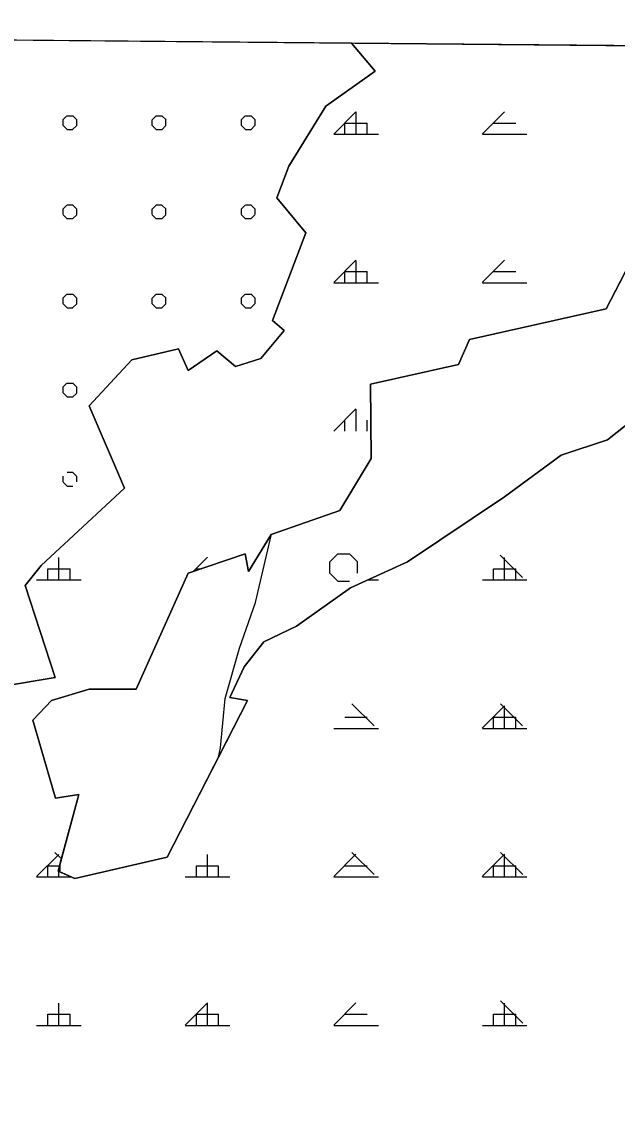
# Model space of a CAD drawing. Extents: x 427903 to 430077, y 4477233 to 4480385.
# Drawn here: x 429646.6 to 429847.1, y 4479655.2 to 4480019.7 of the extents above; entities that cross this region are included whole.
import ezdxf

# ---------------------------------------------------------------- set-up
doc = ezdxf.new("R2010")
doc.units = 0
for name, color, linetype in [('ADA', 7, 'Continuous'), ('PL_AYA_ORMAN', 7, 'Continuous'), ('PL_KA_TARIM_DIGER', 7, 'Continuous'), ('PL_KA_TARIM_OZEL', 7, 'Continuous'), ('rezerv yapı alan', 7, 'Continuous'), ('SıNıR', 7, 'Continuous'), ('TR_ORMAN', 7, 'Continuous'), ('TR_OZELMAHSUL', 7, 'Continuous'), ('TR_TARIMALANI', 7, 'Continuous')]:
    doc.layers.add(name, color=color, linetype=linetype)

msp = doc.modelspace()

# ---------------------------------------------------------------- linework, layer by layer
at = {"layer": 'ADA'}
for p, q in [((429765.62, 4480003.01), (429757.66, 4480012.46)), ((429749.02, 4479991.22), (429765.62, 4480003.01)), ((429736.47, 4479971.08), (429749.02, 4479991.22)), ((429872.62, 4479979.54), (429843.28, 4479923.01)), ((429732.48, 4479960.35), (429736.47, 4479971.08)), ((429742.27, 4479948.65), (429732.48, 4479960.35)), ((429730.97, 4479919.07), (429742.27, 4479948.65)), ((429843.28, 4479923.01), (429797.36, 4479912.66)), ((429734.97, 4479915.74), (429730.97, 4479919.07)), ((429727.13, 4479906.32), (429734.97, 4479915.74)), ((429797.36, 4479912.66), (429793.66, 4479904.32)), ((429683.68, 4479905.87), (429699.33, 4479909.56)), ((429699.33, 4479909.56), (429702.64, 4479902.24)), ((429702.64, 4479902.24), (429712.25, 4479908.85)), ((429712.25, 4479908.85), (429718.61, 4479903.58)), ((429718.61, 4479903.58), (429727.13, 4479906.32)), ((429669.36, 4479890.35), (429683.68, 4479905.87)), ((429793.66, 4479904.32), (429764.04, 4479897.73)), ((429764.04, 4479897.73), (429764.27, 4479872.64)), ((429681.26, 4479862.72), (429669.36, 4479890.35)), ((429843.81, 4479878.97), (429854.13, 4479887.08)), ((429828.22, 4479873.82), (429843.81, 4479878.97)), ((429809.12, 4479859.79), (429828.22, 4479873.82)), ((429764.27, 4479872.64), (429753.66, 4479855.14)), ((429653.13, 4479836.66), (429681.26, 4479862.72)), ((429776.41, 4479837.86), (429809.12, 4479859.79)), ((429753.66, 4479855.14), (429730.56, 4479847.1)), ((429730.56, 4479847.1), (429722.89, 4479834.56)), ((429728.99, 4479839.99), (429730.73, 4479847.16)), ((429730.73, 4479847.16), (429730.56, 4479847.1)), ((429721.85, 4479840.58), (429702.66, 4479834.03)), ((429722.89, 4479834.56), (429721.85, 4479840.58)), ((429725.25, 4479824.13), (429728.99, 4479839.99)), ((429757.32, 4479829.1), (429776.41, 4479837.86)), ((429647.8, 4479829.91), (429653.13, 4479836.66)), ((429702.66, 4479834.03), (429685.15, 4479795.04)), ((429657.86, 4479798.88), (429647.8, 4479829.91)), ((429739.09, 4479816.16), (429757.32, 4479829.1)), ((429719.93, 4479808.77), (429725.25, 4479824.13)), ((429728.12, 4479810.9), (429739.09, 4479816.16)), ((429715.08, 4479791.86), (429719.93, 4479808.77)), ((429721.48, 4479802.51), (429728.12, 4479810.9)), ((429716.64, 4479792.18), (429721.48, 4479802.51)), ((429641.18, 4479796.15), (429657.86, 4479798.88)), ((429669.31, 4479795.01), (429656.6, 4479791.24)), ((429685.15, 4479795.04), (429669.31, 4479795.01)), ((429656.6, 4479791.24), (429650.34, 4479784.61)), ((429695.53, 4479738.47), (429722.64, 4479791.21)), ((429713.55, 4479775.22), (429715.08, 4479791.86)), ((429722.64, 4479791.21), (429716.64, 4479792.18)), ((429650.34, 4479784.61), (429657.98, 4479758.3)), ((429712.8, 4479772.08), (429713.55, 4479775.22)), ((429695.53, 4479738.47), (429712.8, 4479772.08)), ((429657.98, 4479758.3), (429665.86, 4479759.53)), ((429665.86, 4479759.53), (429658.87, 4479733.73)), ((429664.49, 4479731.31), (429695.53, 4479738.47)), ((429658.87, 4479733.73), (429664.49, 4479731.31))]:
    msp.add_line(p, q, dxfattribs=at)
at = {"layer": 'PL_AYA_ORMAN'}
for points in [[(429757.66, 4480012.46), (429765.62, 4480003.01), (429749.02, 4479991.22), (429736.47, 4479971.08), (429732.48, 4479960.35), (429742.27, 4479948.65), (429730.97, 4479919.07), (429734.97, 4479915.74), (429727.13, 4479906.32), (429718.61, 4479903.58), (429712.25, 4479908.85), (429702.64, 4479902.24), (429699.33, 4479909.56), (429683.68, 4479905.87), (429669.36, 4479890.35), (429681.26, 4479862.72), (429653.13, 4479836.66), (429647.8, 4479829.91), (429657.86, 4479798.88), (429641.18, 4479796.15)], [(429934.18, 4480010.87), (429757.66, 4480012.46)], [(429854.13, 4479887.08), (429843.81, 4479878.97), (429828.22, 4479873.82), (429809.12, 4479859.79), (429776.41, 4479837.86), (429757.32, 4479829.1), (429739.09, 4479816.16), (429728.12, 4479810.9), (429721.48, 4479802.51), (429716.64, 4479792.18), (429722.64, 4479791.21), (429712.8, 4479772.08), (429695.53, 4479738.47), (429664.49, 4479731.31), (429659.17, 4479733.6), (429658.87, 4479733.73), (429659.59, 4479736.4), (429665.86, 4479759.53), (429657.98, 4479758.3), (429650.34, 4479784.61), (429656.6, 4479791.24), (429669.31, 4479795.01), (429685.15, 4479795.04), (429702.66, 4479834.03), (429721.85, 4479840.58), (429722.89, 4479834.56), (429730.56, 4479847.1), (429730.73, 4479847.16), (429753.66, 4479855.14), (429764.27, 4479872.64), (429764.04, 4479897.73), (429793.66, 4479904.32), (429797.36, 4479912.66), (429843.28, 4479923.01), (429850.34, 4479936.61)]]:
    msp.add_lwpolyline(points, dxfattribs=at)
at = {"layer": 'PL_KA_TARIM_DIGER'}
msp.add_lwpolyline([(429854.13, 4479887.08), (429843.81, 4479878.97), (429828.22, 4479873.82), (429809.12, 4479859.79), (429776.41, 4479837.86), (429757.32, 4479829.1), (429739.09, 4479816.16), (429728.12, 4479810.9), (429721.48, 4479802.51), (429716.64, 4479792.18), (429722.64, 4479791.21), (429695.53, 4479738.47), (429664.49, 4479731.31), (429658.87, 4479733.73), (429665.86, 4479759.53), (429657.98, 4479758.3), (429650.34, 4479784.61), (429656.6, 4479791.24), (429669.31, 4479795.01), (429685.15, 4479795.04), (429702.66, 4479834.03), (429721.85, 4479840.58), (429722.89, 4479834.56), (429730.56, 4479847.1), (429753.66, 4479855.14), (429764.27, 4479872.64), (429764.04, 4479897.73), (429793.66, 4479904.32), (429797.36, 4479912.66), (429843.28, 4479923.01), (429872.62, 4479979.54)], dxfattribs=at)
at = {"layer": 'PL_KA_TARIM_OZEL'}
for points in [[(429757.66, 4480012.46), (429043.16, 4480018.9)], [(429641.18, 4479796.15), (429657.86, 4479798.88), (429647.8, 4479829.91), (429653.13, 4479836.66), (429681.26, 4479862.72), (429669.36, 4479890.35), (429683.68, 4479905.87), (429699.33, 4479909.56), (429702.64, 4479902.24), (429712.25, 4479908.85), (429718.61, 4479903.58), (429727.13, 4479906.32), (429734.97, 4479915.74), (429730.97, 4479919.07), (429742.27, 4479948.65), (429732.48, 4479960.35), (429736.47, 4479971.08), (429749.02, 4479991.22), (429765.62, 4480003.01), (429757.66, 4480012.46)]]:
    msp.add_lwpolyline(points, dxfattribs=at)
at = {"layer": 'rezerv yapı alan'}
msp.add_lwpolyline([(430040.04, 4478910.67), (430050.52, 4480009.82), (427929.02, 4480028.95), (427921.98, 4479290.57)], dxfattribs=at)
at = {"layer": 'SıNıR'}
msp.add_line((427929.02, 4480028.95), (430050.52, 4480009.82), dxfattribs=at)
at = {"layer": 'TR_ORMAN'}
for p, q in [((429751.62, 4479981.88), (429759.12, 4479989.37)), ((429759.14, 4479981.81), (429759.14, 4479989.31)), ((429801.62, 4479981.88), (429809.11, 4479989.38)), ((429755.39, 4479981.81), (429755.39, 4479985.56)), ((429755.39, 4479985.56), (429762.89, 4479985.56)), ((429762.89, 4479981.81), (429762.89, 4479985.56)), ((429805.39, 4479985.56), (429812.89, 4479985.56)), ((429751.64, 4479981.81), (429766.64, 4479981.81)), ((429801.64, 4479981.81), (429816.64, 4479981.81)), ((429751.62, 4479931.88), (429759.12, 4479939.38)), ((429759.14, 4479931.81), (429759.14, 4479939.31)), ((429801.62, 4479931.89), (429809.11, 4479939.39)), ((429755.39, 4479931.81), (429755.39, 4479935.56)), ((429755.39, 4479935.56), (429762.89, 4479935.56)), ((429762.89, 4479931.81), (429762.89, 4479935.56)), ((429805.39, 4479935.56), (429812.89, 4479935.56)), ((429751.64, 4479931.81), (429766.64, 4479931.81)), ((429801.64, 4479931.81), (429816.64, 4479931.81)), ((429751.62, 4479881.89), (429759.12, 4479889.39)), ((429759.14, 4479881.81), (429759.14, 4479889.31)), ((429755.39, 4479881.81), (429755.39, 4479885.56)), ((429762.89, 4479881.81), (429762.89, 4479885.56)), ((429659.14, 4479831.81), (429659.14, 4479839.31)), ((429704.32, 4479834.6), (429709.12, 4479839.39)), ((429815.18, 4479832.63), (429807.68, 4479840.13)), ((429809.14, 4479831.81), (429809.14, 4479839.31)), ((429655.39, 4479831.81), (429655.39, 4479835.56)), ((429655.39, 4479835.56), (429662.89, 4479835.56)), ((429662.89, 4479831.81), (429662.89, 4479835.56)), ((429705.39, 4479835.56), (429707.14, 4479835.56)), ((429805.39, 4479831.81), (429805.39, 4479835.56)), ((429805.39, 4479835.56), (429812.89, 4479835.56)), ((429812.89, 4479831.81), (429812.89, 4479835.56)), ((429651.64, 4479831.81), (429666.64, 4479831.81)), ((429701.62, 4479831.89), (429701.77, 4479832.04)), ((429701.64, 4479831.81), (429701.66, 4479831.81)), ((429763.22, 4479831.81), (429766.64, 4479831.81)), ((429765.19, 4479832.63), (429765.13, 4479832.69)), ((429801.64, 4479831.81), (429816.64, 4479831.81)), ((429765.22, 4479782.61), (429757.72, 4479790.11)), ((429801.62, 4479781.91), (429809.11, 4479789.41)), ((429815.21, 4479782.61), (429807.71, 4479790.11)), ((429809.14, 4479781.81), (429809.14, 4479789.31)), ((429755.39, 4479785.56), (429762.89, 4479785.56)), ((429805.39, 4479781.81), (429805.39, 4479785.56)), ((429805.39, 4479785.56), (429812.89, 4479785.56)), ((429812.89, 4479781.81), (429812.89, 4479785.56)), ((429751.64, 4479781.81), (429766.64, 4479781.81)), ((429801.64, 4479781.81), (429816.64, 4479781.81)), ((429651.62, 4479731.9), (429659.12, 4479739.4)), ((429659.99, 4479737.86), (429657.77, 4479740.08)), ((429709.14, 4479731.81), (429709.14, 4479739.31)), ((429751.62, 4479731.91), (429759.12, 4479739.41)), ((429765.25, 4479732.59), (429757.75, 4479740.08)), ((429801.62, 4479731.92), (429809.11, 4479739.42)), ((429815.24, 4479732.59), (429807.75, 4479740.08)), ((429809.14, 4479731.81), (429809.14, 4479739.31)), ((429655.39, 4479731.81), (429655.39, 4479735.56)), ((429655.39, 4479735.56), (429659.36, 4479735.56)), ((429705.39, 4479731.81), (429705.39, 4479735.56)), ((429705.39, 4479735.56), (429712.89, 4479735.56)), ((429705.39, 4479735.56), (429712.89, 4479735.56)), ((429712.89, 4479731.81), (429712.89, 4479735.56)), ((429755.39, 4479735.56), (429762.89, 4479735.56)), ((429755.39, 4479735.56), (429762.89, 4479735.56)), ((429805.39, 4479731.81), (429805.39, 4479735.56)), ((429805.39, 4479735.56), (429812.89, 4479735.56)), ((429805.39, 4479735.56), (429812.89, 4479735.56)), ((429812.89, 4479731.81), (429812.89, 4479735.56)), ((429651.64, 4479731.81), (429663.33, 4479731.81)), ((429659.14, 4479731.81), (429659.14, 4479733.61)), ((429662.89, 4479731.81), (429662.89, 4479732)), ((429701.64, 4479731.81), (429716.64, 4479731.81)), ((429701.64, 4479731.81), (429716.64, 4479731.81)), ((429751.64, 4479731.81), (429766.64, 4479731.81)), ((429751.64, 4479731.81), (429766.64, 4479731.81)), ((429801.64, 4479731.81), (429816.64, 4479731.81)), ((429801.64, 4479731.81), (429816.64, 4479731.81)), ((429659.14, 4479681.81), (429659.14, 4479689.31)), ((429701.62, 4479681.91), (429709.12, 4479689.41)), ((429709.14, 4479681.81), (429709.14, 4479689.31)), ((429751.62, 4479681.92), (429759.12, 4479689.42)), ((429815.28, 4479682.56), (429807.78, 4479690.06)), ((429809.14, 4479681.81), (429809.14, 4479689.31)), ((429655.39, 4479681.81), (429655.39, 4479685.56)), ((429655.39, 4479685.56), (429662.89, 4479685.56)), ((429655.39, 4479685.56), (429662.89, 4479685.56)), ((429662.89, 4479681.81), (429662.89, 4479685.56)), ((429705.39, 4479681.81), (429705.39, 4479685.56)), ((429705.39, 4479685.56), (429712.89, 4479685.56)), ((429705.39, 4479685.56), (429712.89, 4479685.56)), ((429712.89, 4479681.81), (429712.89, 4479685.56)), ((429755.39, 4479685.56), (429762.89, 4479685.56)), ((429755.39, 4479685.56), (429762.89, 4479685.56)), ((429805.39, 4479681.81), (429805.39, 4479685.56)), ((429805.39, 4479685.56), (429812.89, 4479685.56)), ((429805.39, 4479685.56), (429812.89, 4479685.56)), ((429812.89, 4479681.81), (429812.89, 4479685.56)), ((429651.64, 4479681.81), (429666.64, 4479681.81)), ((429651.64, 4479681.81), (429666.64, 4479681.81)), ((429701.64, 4479681.81), (429716.64, 4479681.81)), ((429701.64, 4479681.81), (429716.64, 4479681.81)), ((429751.64, 4479681.81), (429766.64, 4479681.81)), ((429751.64, 4479681.81), (429766.64, 4479681.81)), ((429801.64, 4479681.81), (429816.64, 4479681.81)), ((429801.64, 4479681.81), (429816.64, 4479681.81))]:
    msp.add_line(p, q, dxfattribs=at)
at = {"layer": 'TR_OZELMAHSUL'}
for p, q in [((429660.49, 4479986.62), (429661.85, 4479987.97)), ((429660.54, 4479984.75), (429660.54, 4479986.66)), ((429661.9, 4479988.02), (429663.82, 4479988.02)), ((429665.18, 4479986.62), (429663.83, 4479987.98)), ((429665.17, 4479984.75), (429665.17, 4479986.66)), ((429690.49, 4479986.61), (429691.85, 4479987.97)), ((429690.54, 4479984.75), (429690.54, 4479986.66)), ((429691.9, 4479988.02), (429693.82, 4479988.02)), ((429695.18, 4479986.62), (429693.83, 4479987.98)), ((429695.17, 4479984.75), (429695.17, 4479986.66)), ((429720.49, 4479986.61), (429721.85, 4479987.97)), ((429720.54, 4479984.75), (429720.54, 4479986.66)), ((429721.9, 4479988.02), (429723.82, 4479988.02)), ((429725.18, 4479986.62), (429723.83, 4479987.98)), ((429725.17, 4479984.75), (429725.17, 4479986.66)), ((429661.91, 4479983.35), (429660.56, 4479984.71)), ((429661.9, 4479983.39), (429663.82, 4479983.39)), ((429663.76, 4479983.35), (429665.12, 4479984.7)), ((429691.91, 4479983.35), (429690.56, 4479984.71)), ((429691.9, 4479983.39), (429693.82, 4479983.39)), ((429693.76, 4479983.34), (429695.12, 4479984.7)), ((429721.91, 4479983.35), (429720.56, 4479984.71)), ((429721.9, 4479983.39), (429723.82, 4479983.39)), ((429723.76, 4479983.34), (429725.12, 4479984.7)), ((429660.49, 4479956.62), (429661.85, 4479957.97)), ((429661.9, 4479958.02), (429663.82, 4479958.02)), ((429665.18, 4479956.63), (429663.83, 4479957.98)), ((429690.49, 4479956.61), (429691.85, 4479957.97)), ((429691.9, 4479958.02), (429693.82, 4479958.02)), ((429695.18, 4479956.63), (429693.83, 4479957.98)), ((429720.49, 4479956.61), (429721.85, 4479957.97)), ((429721.9, 4479958.02), (429723.82, 4479958.02)), ((429725.18, 4479956.63), (429723.83, 4479957.98)), ((429660.54, 4479954.75), (429660.54, 4479956.66)), ((429661.91, 4479953.36), (429660.56, 4479954.71)), ((429661.9, 4479953.39), (429663.82, 4479953.39)), ((429663.76, 4479953.35), (429665.12, 4479954.7)), ((429665.17, 4479954.75), (429665.17, 4479956.66)), ((429690.54, 4479954.75), (429690.54, 4479956.66)), ((429691.91, 4479953.36), (429690.56, 4479954.71)), ((429691.9, 4479953.39), (429693.82, 4479953.39)), ((429693.76, 4479953.34), (429695.12, 4479954.7)), ((429695.17, 4479954.75), (429695.17, 4479956.66)), ((429720.54, 4479954.75), (429720.54, 4479956.66)), ((429721.91, 4479953.36), (429720.56, 4479954.71)), ((429721.9, 4479953.39), (429723.82, 4479953.39)), ((429723.76, 4479953.34), (429725.12, 4479954.7)), ((429725.17, 4479954.75), (429725.17, 4479956.66)), ((429660.49, 4479926.62), (429661.85, 4479927.97)), ((429661.9, 4479928.02), (429663.82, 4479928.02)), ((429665.18, 4479926.63), (429663.83, 4479927.98)), ((429690.49, 4479926.62), (429691.85, 4479927.97)), ((429691.9, 4479928.02), (429693.82, 4479928.02)), ((429695.18, 4479926.63), (429693.83, 4479927.98)), ((429720.49, 4479926.61), (429721.85, 4479927.97)), ((429720.49, 4479926.61), (429721.85, 4479927.97)), ((429721.9, 4479928.02), (429723.82, 4479928.02)), ((429725.18, 4479926.63), (429723.83, 4479927.98)), ((429660.54, 4479924.75), (429660.54, 4479926.66)), ((429661.91, 4479923.36), (429660.56, 4479924.71)), ((429663.76, 4479923.35), (429665.12, 4479924.7)), ((429665.17, 4479924.75), (429665.17, 4479926.66)), ((429690.54, 4479924.75), (429690.54, 4479926.66)), ((429691.91, 4479923.36), (429690.56, 4479924.71)), ((429693.76, 4479923.35), (429695.12, 4479924.7)), ((429695.17, 4479924.75), (429695.17, 4479926.66)), ((429720.54, 4479924.75), (429720.54, 4479926.66)), ((429721.91, 4479923.36), (429720.56, 4479924.71)), ((429723.76, 4479923.34), (429725.12, 4479924.7)), ((429723.76, 4479923.34), (429725.12, 4479924.7)), ((429725.17, 4479924.75), (429725.17, 4479926.66)), ((429661.9, 4479923.39), (429663.82, 4479923.39)), ((429691.9, 4479923.39), (429693.82, 4479923.39)), ((429721.9, 4479923.39), (429723.82, 4479923.39)), ((429660.49, 4479896.62), (429661.85, 4479897.97)), ((429660.54, 4479894.75), (429660.54, 4479896.66)), ((429661.9, 4479898.02), (429663.82, 4479898.02)), ((429665.18, 4479896.63), (429663.83, 4479897.98)), ((429665.17, 4479894.75), (429665.17, 4479896.66)), ((429661.91, 4479893.36), (429660.56, 4479894.71)), ((429661.9, 4479893.39), (429663.82, 4479893.39)), ((429663.76, 4479893.35), (429665.12, 4479894.7)), ((429660.54, 4479864.75), (429660.54, 4479866.66)), ((429661.9, 4479868.02), (429663.82, 4479868.02)), ((429665.18, 4479866.63), (429663.83, 4479867.98)), ((429665.17, 4479864.75), (429665.17, 4479866.66)), ((429661.91, 4479863.36), (429660.56, 4479864.71)), ((429661.9, 4479863.39), (429663.82, 4479863.39))]:
    msp.add_line(p, q, dxfattribs=at)
at = {"layer": 'TR_TARIMALANI'}
for p, q in [((429750.34, 4479837.85), (429753.05, 4479840.56)), ((429753.05, 4479840.56), (429756.88, 4479840.56)), ((429759.59, 4479837.85), (429756.88, 4479840.56)), ((429750.34, 4479834.02), (429750.34, 4479837.85)), ((429759.59, 4479834.02), (429759.59, 4479837.85)), ((429753.05, 4479831.31), (429750.34, 4479834.02)), ((429753.05, 4479831.31), (429756.88, 4479831.31)), ((429659.59, 4479734.02), (429659.59, 4479736.4)), ((429659.17, 4479733.6), (429659.59, 4479734.02))]:
    msp.add_line(p, q, dxfattribs=at)

doc.saveas('drawing.dxf')
